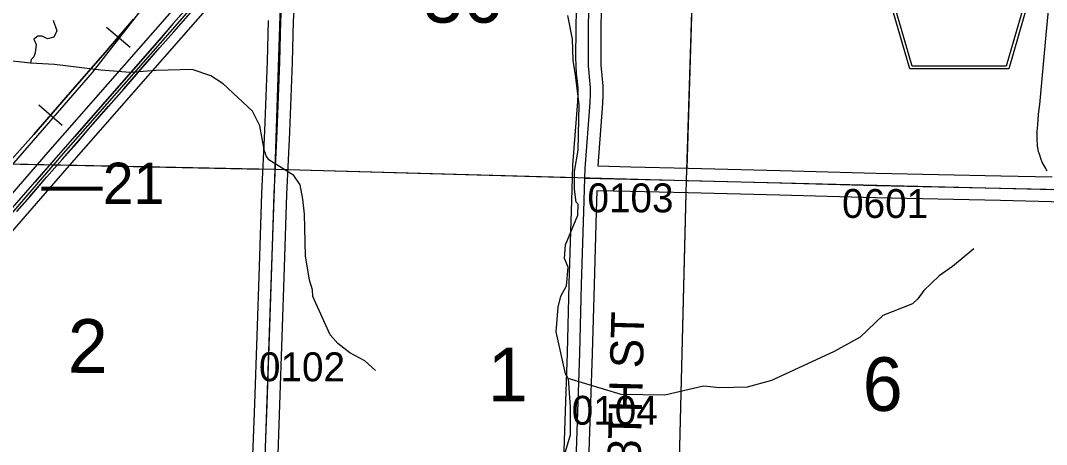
# Model space of a CAD drawing. Extents: x -132.8 to -73.3, y -60 to -26.
# Drawn here: x -111.28 to -108.798, y -39.343 to -38.316 of the extents above; entities that cross this region are included whole.
import ezdxf

# ---------------------------------------------------------------- set-up
doc = ezdxf.new("R2010")
doc.units = 0
for name, color, linetype in [('tdCoDivCarto', 7, 'Continuous'), ('tdCoHydroRiver', 7, 'Continuous'), ('tdCoInt', 7, 'Continuous'), ('tdCoIntCL', 7, 'Continuous'), ('tdCoIntRte', 7, 'Continuous'), ('tdCoPrimary', 7, 'Continuous'), ('tdCoRRCL', 7, 'Continuous'), ('tdCoSecRdNmbr', 7, 'Continuous'), ('tdCoSecRdTxt', 7, 'Continuous'), ('tdCoSecRteBand', 7, 'Continuous'), ('tdCoSecRteCL', 7, 'Continuous'), ('tdCoSectLine', 7, 'Continuous'), ('tdCoSectLinePart', 7, 'Continuous'), ('tdCoSectNmbr', 7, 'Continuous'), ('tdCoShieldCoRte', 7, 'Continuous'), ('tdCoSurfGravel', 7, 'Continuous'), ('tdCoTwpBndry', 7, 'Continuous'), ('tdCoTwpBndryShd', 7, 'Continuous'), ('tdStHwyIntRefPost1', 7, 'Continuous')]:
    doc.layers.add(name, color=color, linetype=linetype)

msp = doc.modelspace()

# ---------------------------------------------------------------- linework, layer by layer
at = {"layer": 'tdCoDivCarto'}
for p, q in [((-110.841, -38.2439), (-110.9108, -38.3236)), ((-110.9093, -38.3437), (-110.8635, -38.2912)), ((-110.9108, -38.3236), (-110.9441, -38.3628)), ((-110.9431, -38.3817), (-110.9093, -38.3437)), ((-110.9441, -38.3628), (-111.0186, -38.4476)), ((-110.9845, -38.4295), (-110.9431, -38.3817)), ((-111.0297, -38.4813), (-110.9845, -38.4295)), ((-111.0186, -38.4476), (-111.0928, -38.5324)), ((-111.0669, -38.5233), (-111.0297, -38.4813)), ((-111.0928, -38.5324), (-111.149, -38.5975)), ((-111.1106, -38.5738), (-111.0669, -38.5233)), ((-111.1441, -38.6135), (-111.1106, -38.5738)), ((-111.149, -38.5975), (-111.1994, -38.6545)), ((-111.1794, -38.653), (-111.1441, -38.6135)), ((-111.1994, -38.6545), (-111.2457, -38.708)), ((-111.2163, -38.6951), (-111.1794, -38.653)), ((-111.2457, -38.708), (-111.3059, -38.7766)), ((-111.257, -38.7427), (-111.2163, -38.6951)), ((-111.2893, -38.779), (-111.257, -38.7427))]:
    msp.add_line(p, q, dxfattribs=at)
for points in [[(-110.8112, -38.2098), (-110.841, -38.2439), (-110.9108, -38.3236), (-110.9441, -38.3628), (-111.0186, -38.4476), (-111.0928, -38.5324), (-111.149, -38.5975), (-111.1994, -38.6545), (-111.2457, -38.708), (-111.3059, -38.7766), (-111.3732, -38.8545), (-111.4058, -38.8917), (-111.4541, -38.9504), (-111.4955, -39.002), (-111.5453, -39.0649), (-111.5742, -39.1001), (-111.6319, -39.1734), (-111.6997, -39.2582), (-111.7328, -39.3001), (-111.7966, -39.3798), (-111.846, -39.4422), (-111.896, -39.5051), (-111.9113, -39.5242)], [(-110.8112, -38.2098), (-110.841, -38.2439), (-110.9108, -38.3236), (-110.9441, -38.3628), (-111.0186, -38.4476), (-111.0928, -38.5324), (-111.149, -38.5975), (-111.1994, -38.6545), (-111.2457, -38.708), (-111.3059, -38.7766), (-111.3732, -38.8545), (-111.4058, -38.8917), (-111.4541, -38.9504), (-111.4955, -39.002), (-111.5453, -39.0649), (-111.5742, -39.1001), (-111.6319, -39.1734), (-111.6997, -39.2582), (-111.7328, -39.3001), (-111.7966, -39.3798), (-111.846, -39.4422), (-111.896, -39.5051), (-111.9113, -39.5242)], [(-110.8112, -38.2098), (-110.841, -38.2439), (-110.9108, -38.3236), (-110.9441, -38.3628), (-111.0186, -38.4476), (-111.0928, -38.5324), (-111.149, -38.5975), (-111.1994, -38.6545), (-111.2457, -38.708), (-111.3059, -38.7766), (-111.3732, -38.8545), (-111.4058, -38.8917), (-111.4541, -38.9504), (-111.4955, -39.002), (-111.5453, -39.0649), (-111.5742, -39.1001), (-111.6319, -39.1734), (-111.6997, -39.2582), (-111.7328, -39.3001), (-111.7966, -39.3798), (-111.846, -39.4422), (-111.896, -39.5051), (-111.9113, -39.5242)], [(-111.2893, -38.779), (-111.257, -38.7427), (-111.2163, -38.6951), (-111.1794, -38.653), (-111.1441, -38.6135), (-111.1106, -38.5738), (-111.0669, -38.5233), (-111.0297, -38.4813), (-110.9845, -38.4295), (-110.9431, -38.3817), (-110.9093, -38.3437), (-110.8635, -38.2912), (-110.8235, -38.2453), (-110.8019, -38.2205)], [(-111.2893, -38.779), (-111.257, -38.7427), (-111.2163, -38.6951), (-111.1794, -38.653), (-111.1441, -38.6135), (-111.1106, -38.5738), (-111.0669, -38.5233), (-111.0297, -38.4813), (-110.9845, -38.4295), (-110.9431, -38.3817), (-110.9093, -38.3437), (-110.8635, -38.2912), (-110.8235, -38.2453), (-110.8019, -38.2205)], [(-111.2893, -38.779), (-111.257, -38.7427), (-111.2163, -38.6951), (-111.1794, -38.653), (-111.1441, -38.6135), (-111.1106, -38.5738), (-111.0669, -38.5233), (-111.0297, -38.4813), (-110.9845, -38.4295), (-110.9431, -38.3817), (-110.9093, -38.3437), (-110.8635, -38.2912), (-110.8235, -38.2453), (-110.8019, -38.2205)]]:
    msp.add_lwpolyline(points, dxfattribs=at)
at = {"layer": 'tdCoHydroRiver'}
for points in [[(-111.2014, -38.3155), (-111.1926, -38.341), (-111.1993, -38.3566), (-111.2152, -38.3609), (-111.2277, -38.3543), (-111.2387, -38.354), (-111.2484, -38.3616), (-111.2424, -38.3744), (-111.2445, -38.3948), (-111.2479, -38.4042), (-111.2543, -38.4104), (-111.2561, -38.4198)], [(-109.9596, -38.959), (-109.9553, -38.9133), (-109.9643, -38.8926), (-109.9619, -38.8595), (-109.9318, -38.7877), (-109.9312, -38.7609), (-109.9358, -38.7561), (-109.9398, -38.7244), (-109.9403, -38.6818), (-109.9312, -38.63), (-109.9285, -38.5196), (-109.9379, -38.4484), (-109.9433, -38.412), (-109.9453, -38.3615), (-109.9565, -38.3044)], [(-111.2561, -38.4198), (-111.3301, -38.4116), (-111.3492, -38.4158), (-111.3636, -38.4265), (-111.3641, -38.4438), (-111.3691, -38.4548), (-111.3819, -38.4623)], [(-110.4213, -39.1636), (-110.4476, -39.1409), (-110.4834, -39.121), (-110.5128, -39.0982), (-110.5312, -39.0772), (-110.573, -38.9846), (-110.5742, -38.9688), (-110.5815, -38.945), (-110.591, -38.8864), (-110.5932, -38.7854), (-110.597, -38.749), (-110.604, -38.7141), (-110.6192, -38.6916), (-110.6798, -38.6538), (-110.6859, -38.6442), (-110.6873, -38.6378), (-110.6903, -38.633), (-110.7014, -38.5712), (-110.7194, -38.536), (-110.7903, -38.4696), (-110.8198, -38.4499), (-110.8652, -38.4345), (-110.952, -38.437), (-111.0153, -38.4417), (-111.0861, -38.4368), (-111.1978, -38.4229), (-111.2561, -38.4198)], [(-108.9743, -38.8692), (-109.0258, -38.9121), (-109.0579, -38.935), (-109.0951, -38.9704), (-109.1098, -38.9905), (-109.1227, -39.0028), (-109.1944, -39.0311), (-109.2493, -39.0834), (-109.3117, -39.1181), (-109.4633, -39.1886), (-109.522, -39.2046), (-109.5884, -39.2061), (-109.6277, -39.202), (-109.7213, -39.2234), (-109.827, -39.2224), (-109.9555, -39.1831)], [(-109.9555, -39.1831), (-109.9615, -39.1719), (-109.9844, -39.0704), (-109.9798, -39.0105), (-109.9728, -38.9839), (-109.9596, -38.959)], [(-109.9555, -39.1831), (-109.9508, -39.2526), (-109.9509, -39.3204), (-109.9784, -39.4144), (-109.9828, -39.4679), (-109.9755, -39.4902), (-109.9746, -39.5186), (-109.9687, -39.5345), (-109.9759, -39.5738), (-109.9859, -39.5956), (-110.0269, -39.6609), (-110.0403, -39.6937), (-110.0488, -39.7187), (-110.0993, -39.8516), (-110.1201, -39.9283), (-110.1288, -39.9613), (-110.1315, -40.0069), (-110.0937, -40.0773)]]:
    msp.add_lwpolyline(points, dxfattribs=at)
at = {"layer": 'tdCoInt'}
for points in [[(-112.6961, -40.9948), (-112.6456, -40.6013), (-112.6348, -40.5236), (-112.6219, -40.452), (-112.6045, -40.3998), (-112.5771, -40.3405), (-112.5486, -40.2908), (-112.4954, -40.222), (-112.4183, -40.1233), (-112.2396, -39.9004), (-112.0272, -39.6314), (-111.7284, -39.2571), (-111.7015, -39.2255), (-111.516, -38.99), (-111.3883, -38.8366), (-111.213, -38.6353), (-110.8149, -38.1799), (-110.6755, -38.0198), (-110.6411, -37.9792)], [(-112.6372, -41.0066), (-112.586, -40.6082), (-112.5756, -40.5335), (-112.5636, -40.4669), (-112.5486, -40.422), (-112.5237, -40.368), (-112.4986, -40.3243), (-112.4483, -40.2592), (-112.3713, -40.1606), (-112.1926, -39.9377), (-111.9798, -39.6683), (-111.6827, -39.296), (-111.6543, -39.2627), (-111.4693, -39.0277), (-111.4551, -39.0104), (-111.4556, -39.011), (-111.343, -38.876), (-111.1671, -38.6739), (-110.7695, -38.2191), (-110.6301, -38.0591), (-110.6124, -38.0382)]]:
    msp.add_lwpolyline(points, dxfattribs=at)
at = {"layer": 'tdCoIntCL'}
msp.add_lwpolyline([(-111.342, -38.8301), (-111.2069, -38.6739), (-111.1901, -38.6546), (-111.182, -38.6446), (-110.9186, -38.3445), (-110.7922, -38.1995), (-110.7347, -38.1322), (-110.7293, -38.126), (-110.6528, -38.0395), (-110.5929, -37.9685), (-110.3664, -37.7126), (-110.339, -37.6833), (-110.3079, -37.6491), (-110.2836, -37.6286), (-110.2126, -37.575), (-110.0619, -37.4854), (-110.0464, -37.4754), (-110.0028, -37.4493), (-109.976, -37.4331), (-109.9586, -37.4231), (-109.845, -37.3585)], dxfattribs=at)
at = {"layer": 'tdCoIntRte'}
for points in [[(-110.8414, -38.2439), (-110.9112, -38.3236), (-110.9445, -38.3628), (-111.019, -38.4476), (-111.0932, -38.5324), (-111.1494, -38.5975), (-111.1997, -38.6545), (-111.2461, -38.708), (-111.3063, -38.7766)], [(-110.8414, -38.2439), (-110.9112, -38.3236), (-110.9445, -38.3628), (-111.019, -38.4476), (-111.0932, -38.5324), (-111.1494, -38.5975), (-111.1997, -38.6545), (-111.2461, -38.708), (-111.3063, -38.7766)], [(-111.2897, -38.779), (-111.2574, -38.7427), (-111.2167, -38.6951), (-111.1797, -38.653), (-111.1445, -38.6135), (-111.1109, -38.5738), (-111.0673, -38.5233), (-111.03, -38.4813), (-110.9849, -38.4295), (-110.9435, -38.3817), (-110.9097, -38.3437), (-110.8638, -38.2912)], [(-111.2897, -38.779), (-111.2574, -38.7427), (-111.2167, -38.6951), (-111.1797, -38.653), (-111.1445, -38.6135), (-111.1109, -38.5738), (-111.0673, -38.5233), (-111.03, -38.4813), (-110.9849, -38.4295), (-110.9435, -38.3817), (-110.9097, -38.3437), (-110.8638, -38.2912)]]:
    msp.add_lwpolyline(points, dxfattribs=at)
at = {"layer": 'tdCoPrimary'}
for points in [[(-110.8112, -38.2098), (-110.841, -38.2439), (-110.9108, -38.3236), (-110.9441, -38.3628), (-111.0186, -38.4476), (-111.0928, -38.5324), (-111.149, -38.5975), (-111.1994, -38.6545), (-111.2457, -38.708), (-111.3059, -38.7766), (-111.3732, -38.8545), (-111.4058, -38.8917), (-111.4541, -38.9504), (-111.4955, -39.002), (-111.5453, -39.0649), (-111.5742, -39.1001), (-111.6319, -39.1734), (-111.6997, -39.2582), (-111.7328, -39.3001), (-111.7966, -39.3798), (-111.846, -39.4422), (-111.896, -39.5051), (-111.9113, -39.5242)], [(-110.8112, -38.2098), (-110.841, -38.2439), (-110.9108, -38.3236), (-110.9441, -38.3628), (-111.0186, -38.4476), (-111.0928, -38.5324), (-111.149, -38.5975), (-111.1994, -38.6545), (-111.2457, -38.708), (-111.3059, -38.7766), (-111.3732, -38.8545), (-111.4058, -38.8917), (-111.4541, -38.9504), (-111.4955, -39.002), (-111.5453, -39.0649), (-111.5742, -39.1001), (-111.6319, -39.1734), (-111.6997, -39.2582), (-111.7328, -39.3001), (-111.7966, -39.3798), (-111.846, -39.4422), (-111.896, -39.5051), (-111.9113, -39.5242)], [(-111.2893, -38.779), (-111.257, -38.7427), (-111.2163, -38.6951), (-111.1794, -38.653), (-111.1441, -38.6135), (-111.1106, -38.5738), (-111.0669, -38.5233), (-111.0297, -38.4813), (-110.9845, -38.4295), (-110.9431, -38.3817), (-110.9093, -38.3437), (-110.8635, -38.2912), (-110.8235, -38.2453), (-110.8019, -38.2205)], [(-111.2893, -38.779), (-111.257, -38.7427), (-111.2163, -38.6951), (-111.1794, -38.653), (-111.1441, -38.6135), (-111.1106, -38.5738), (-111.0669, -38.5233), (-111.0297, -38.4813), (-110.9845, -38.4295), (-110.9431, -38.3817), (-110.9093, -38.3437), (-110.8635, -38.2912), (-110.8235, -38.2453), (-110.8019, -38.2205)], [(-110.841, -38.2439), (-110.9108, -38.3236), (-110.9441, -38.3628), (-111.0186, -38.4476), (-111.0928, -38.5324), (-111.149, -38.5975), (-111.1994, -38.6545), (-111.2457, -38.708), (-111.3059, -38.7766)], [(-111.2893, -38.779), (-111.257, -38.7427), (-111.2163, -38.6951), (-111.1794, -38.653), (-111.1441, -38.6135), (-111.1106, -38.5738), (-111.0669, -38.5233), (-111.0297, -38.4813), (-110.9845, -38.4295), (-110.9431, -38.3817), (-110.9093, -38.3437), (-110.8635, -38.2912)]]:
    msp.add_lwpolyline(points, dxfattribs=at)
at = {"layer": 'tdCoRRCL'}
for p, q in [((-111.0724, -38.332), (-111.0153, -38.3806)), ((-111.2358, -38.5207), (-111.1792, -38.5699))]:
    msp.add_line(p, q, dxfattribs=at)
for points in [[(-111.6514, -39.0702), (-111.1065, -38.4424), (-110.9334, -38.2197), (-110.4313, -37.4189)], [(-111.3429, -38.6983), (-111.2484, -38.5923), (-111.1593, -38.49), (-111.0763, -38.3945), (-111.0066, -38.3125)], [(-111.0066, -38.3125), (-111.0763, -38.3945), (-111.1593, -38.49), (-111.2484, -38.5923), (-111.3429, -38.6983)]]:
    msp.add_lwpolyline(points, dxfattribs=at)
at = {"layer": 'tdCoSecRteBand'}
for points in [[(-109.9684, -39.4542), (-109.963, -39.2863), (-109.963, -39.2862), (-109.963, -39.2862), (-109.9571, -39.1214), (-109.9529, -38.9546), (-109.9529, -38.9545), (-109.9529, -38.9544), (-109.9477, -38.7776), (-109.9477, -38.7776), (-109.9477, -38.7775), (-109.946, -38.7267), (-109.945, -38.6968), (-109.9443, -38.667), (-109.944, -38.667), (-109.944, -38.6667), (-109.9438, -38.6667), (-109.9324, -38.5125), (-109.9312, -38.4947), (-109.9312, -38.4803), (-109.934, -38.4556), (-109.934, -38.4552), (-109.9341, -38.4548), (-109.9363, -38.4286), (-109.9364, -38.4275), (-109.9364, -38.4264), (-109.9366, -38.404), (-109.9366, -38.4038), (-109.9366, -38.4035), (-109.9364, -38.3399), (-109.9364, -38.3397), (-109.9364, -38.3395), (-109.9337, -38.1738)], [(-109.8737, -38.1752), (-109.8764, -38.3403), (-109.8766, -38.4035), (-109.8764, -38.4247), (-109.8743, -38.4493), (-109.8714, -38.4753), (-109.8712, -38.4769), (-109.8712, -38.4786), (-109.8712, -38.4956), (-109.8712, -38.4966), (-109.8713, -38.4976), (-109.8725, -38.5166), (-109.8725, -38.5167), (-109.8725, -38.5168), (-109.8837, -38.6685), (-109.8042, -38.6705), (-109.664, -38.6739), (-109.4427, -38.6792), (-109.4426, -38.6792), (-109.4426, -38.6792), (-109.2104, -38.6858), (-108.9084, -38.6922), (-108.9084, -38.6922), (-108.9083, -38.6922), (-108.7842, -38.6951)], [(-108.7966, -38.6803), (-108.7986, -38.6778), (-108.8001, -38.675), (-108.8085, -38.659), (-108.8094, -38.6571), (-108.8101, -38.6552), (-108.8163, -38.6379), (-108.817, -38.636), (-108.8174, -38.6341), (-108.8196, -38.6237), (-108.8201, -38.6213), (-108.8202, -38.6189), (-108.821, -38.6031), (-108.821, -38.6027), (-108.821, -38.6022), (-108.8212, -38.5889), (-108.8213, -38.5871), (-108.8211, -38.5853), (-108.8194, -38.5687), (-108.8175, -38.5438), (-108.8174, -38.5433), (-108.8173, -38.5427), (-108.8147, -38.5196), (-108.7987, -38.3508), (-108.7841, -38.1894)], [(-110.6191, -38.2934), (-110.6207, -38.3181), (-110.6232, -38.4172), (-110.6232, -38.4173), (-110.6232, -38.4175), (-110.6293, -38.5859), (-110.6293, -38.5861), (-110.6294, -38.5863), (-110.6365, -38.7377), (-110.6422, -38.914), (-110.6422, -38.9141), (-110.6422, -38.9141), (-110.6478, -39.0823), (-110.6478, -39.0823), (-110.6478, -39.0823), (-110.6538, -39.2468), (-110.6597, -39.4142)], [(-110.7196, -39.4121), (-110.7137, -39.2447), (-110.7137, -39.2447), (-110.7137, -39.2447), (-110.7078, -39.0802), (-110.7021, -38.9121), (-110.6965, -38.7355), (-110.6964, -38.7353), (-110.6964, -38.7351), (-110.6893, -38.5836), (-110.6831, -38.4155), (-110.6807, -38.316)], [(-108.7562, -38.7558), (-108.9097, -38.7522), (-109.2118, -38.7458), (-109.2119, -38.7458), (-109.212, -38.7458), (-109.4442, -38.7391), (-109.6654, -38.7339), (-109.8057, -38.7305), (-109.8057, -38.7305), (-109.8057, -38.7305), (-109.8861, -38.7285), (-109.8878, -38.7794), (-109.8929, -38.9561), (-109.8971, -39.123), (-109.8971, -39.1232), (-109.8971, -39.1233), (-109.9031, -39.2883), (-109.9085, -39.456)]]:
    msp.add_lwpolyline(points, dxfattribs=at)
at = {"layer": 'tdCoSecRteCL'}
for points in [[(-109.9151, -38.6977), (-109.9143, -38.6749), (-109.9025, -38.5146), (-109.9012, -38.4956), (-109.9012, -38.4786), (-109.9042, -38.4522), (-109.9064, -38.4261), (-109.9066, -38.4037), (-109.9064, -38.34), (-109.9037, -38.1743)], [(-110.6897, -39.4132), (-110.6837, -39.2457), (-110.6778, -39.0813), (-110.6721, -38.9131), (-110.6665, -38.7365), (-110.6593, -38.5848), (-110.6532, -38.4164), (-110.6507, -38.3168), (-110.649, -38.2899)], [(-109.9815, -40.4355), (-109.9782, -40.4315), (-109.9727, -40.4246), (-109.9695, -40.4187), (-109.9678, -40.4098), (-109.9641, -40.2954), (-109.9587, -40.1181), (-109.953, -39.9482), (-109.9478, -39.7906), (-109.9448, -39.6954), (-109.9424, -39.6207), (-109.9385, -39.4552), (-109.933, -39.2872), (-109.9271, -39.1223), (-109.9229, -38.9553), (-109.9177, -38.7785), (-109.9151, -38.6977)], [(-109.9151, -38.6977), (-109.805, -38.7005), (-109.6647, -38.7039), (-109.4434, -38.7092), (-109.2111, -38.7158), (-108.909, -38.7222), (-108.7255, -38.7265)]]:
    msp.add_lwpolyline(points, dxfattribs=at)
at = {"layer": 'tdCoSectLine'}
for points in [[(-110.664, -38.6765), (-110.6317, -37.686)], [(-109.6688, -38.7038), (-109.6375, -37.7067)], [(-111.6624, -38.6563), (-110.664, -38.6765)], [(-110.6978, -39.6532), (-110.664, -38.6765)], [(-110.664, -38.6765), (-109.6688, -38.7038)], [(-109.6938, -39.7054), (-109.6688, -38.7038)], [(-109.6688, -38.7038), (-108.7141, -38.7268)]]:
    msp.add_lwpolyline(points, dxfattribs=at)
at = {"layer": 'tdCoSectLinePart'}
for points in [[(-109.6679, -38.6741), (-109.6381, -37.7249)], [(-111.6326, -38.6569), (-110.694, -38.6759)], [(-110.634, -38.6773), (-109.9453, -38.6962)], [(-109.6938, -39.7054), (-109.6696, -38.734)]]:
    msp.add_lwpolyline(points, dxfattribs=at)
at = {"layer": 'tdCoShieldCoRte'}
for points in [[(-109.1292, -38.433), (-109.2112, -38.1501), (-109.215, -38.137), (-109.2158, -38.1311), (-109.2158, -38.1233), (-109.2115, -38.113), (-109.2043, -38.1045), (-109.1947, -38.0978), (-109.0274, -38.0255), (-109.0199, -38.0238), (-109.0095, -38.0229), (-108.999, -38.0238), (-108.9915, -38.0255), (-108.8243, -38.0978), (-108.8147, -38.1045), (-108.8074, -38.113), (-108.8032, -38.1233), (-108.8032, -38.1311), (-108.8039, -38.137), (-108.8078, -38.1501), (-108.8897, -38.433)], [(-109.1234, -38.4267), (-109.2031, -38.1514), (-109.2068, -38.1388), (-109.2075, -38.1332), (-109.2075, -38.1256), (-109.2034, -38.1158), (-109.1965, -38.1076), (-109.1873, -38.1012), (-109.0267, -38.0317), (-109.0195, -38.0302), (-109.0095, -38.0293), (-108.9995, -38.0302), (-108.9922, -38.0317), (-108.8317, -38.1012), (-108.8225, -38.1076), (-108.8155, -38.1158), (-108.8114, -38.1256), (-108.8114, -38.1332), (-108.8121, -38.1388), (-108.8158, -38.1514), (-108.8956, -38.4267)]]:
    msp.add_lwpolyline(points, close=True, dxfattribs=at)
at = {"layer": 'tdCoSurfGravel'}
for points in [[(-109.9151, -38.6977), (-109.9143, -38.6749), (-109.9025, -38.5146), (-109.9012, -38.4956), (-109.9012, -38.4786), (-109.9042, -38.4522), (-109.9064, -38.4261), (-109.9066, -38.4037), (-109.9064, -38.34), (-109.9037, -38.1743)], [(-110.6897, -39.4132), (-110.6837, -39.2457), (-110.6778, -39.0813), (-110.6721, -38.9131), (-110.6665, -38.7365), (-110.6593, -38.5848), (-110.6532, -38.4164), (-110.6507, -38.3168), (-110.649, -38.2899)], [(-109.9815, -40.4355), (-109.9782, -40.4315), (-109.9727, -40.4246), (-109.9695, -40.4187), (-109.9678, -40.4098), (-109.9641, -40.2954), (-109.9587, -40.1181), (-109.953, -39.9482), (-109.9478, -39.7906), (-109.9448, -39.6954), (-109.9424, -39.6207), (-109.9385, -39.4552), (-109.933, -39.2872), (-109.9271, -39.1223), (-109.9229, -38.9553), (-109.9177, -38.7785), (-109.9151, -38.6977)], [(-109.9151, -38.6977), (-109.805, -38.7005), (-109.6647, -38.7039)], [(-109.6647, -38.7039), (-109.4434, -38.7092), (-109.2111, -38.7158), (-108.909, -38.7222), (-108.7255, -38.7265)]]:
    msp.add_lwpolyline(points, dxfattribs=at)
at = {"layer": 'tdCoTwpBndry'}
for points in [[(-109.6679, -38.6738), (-109.6381, -37.7255)], [(-111.6324, -38.6569), (-111.2355, -38.6649)], [(-111.1577, -38.6665), (-110.694, -38.6759)], [(-110.634, -38.6773), (-109.9454, -38.6962)], [(-109.7142, -40.4278), (-109.6938, -39.7054), (-109.6696, -38.7338)]]:
    msp.add_lwpolyline(points, dxfattribs=at)
at = {"layer": 'tdCoTwpBndryShd'}
for points in [[(-109.7537, -41.7024), (-109.722, -40.7026), (-109.6938, -39.7054), (-109.6688, -38.7038), (-109.6375, -37.7067), (-109.617, -36.713), (-109.5953, -35.7147), (-109.5766, -34.7171), (-109.5568, -33.7185), (-109.5289, -32.724)], [(-126.1703, -38.2565), (-125.5659, -38.2681), (-125.0645, -38.2985), (-124.54, -38.3136), (-123.5648, -38.3346), (-122.551, -38.3574), (-121.5447, -38.3793), (-120.597, -38.4052), (-119.5966, -38.4368), (-118.5877, -38.4532), (-117.5929, -38.4873), (-116.5982, -38.514), (-115.6089, -38.5455), (-114.6483, -38.5749), (-113.6518, -38.6046), (-112.6515, -38.6269), (-111.6624, -38.6563), (-110.664, -38.6765), (-109.6688, -38.7038), (-108.7141, -38.7268), (-107.7131, -38.7538), (-106.7236, -38.7848), (-105.728, -38.8086)]]:
    msp.add_lwpolyline(points, dxfattribs=at)

# ---------------------------------------------------------------- texts
at = {"layer": 'tdCoSecRdNmbr'}
for s, rotation, p in [('0103', 359.9173, (-109.9088, -38.7806)), ('0601', 359.9177, (-109.2928, -38.7943)), ('0102', 359.9167, (-110.7035, -39.1899)), ('0104', 359.9173, (-109.9468, -39.2953))]:
    msp.add_text(s, height=0.07, rotation=rotation, dxfattribs=at).set_placement(p)
at = {"layer": 'tdCoSecRdTxt'}
msp.add_text('298TH ST', height=0.08, rotation=88.5345, dxfattribs=at).set_placement((-109.7834, -39.5101))
at = {"layer": 'tdCoSectNmbr'}
for s, rotation, p in [('36', 359.9169, (-110.307, -38.3212)), ('2', 359.9163, (-111.1659, -39.1696)), ('1', 359.917, (-110.1497, -39.2389)), ('6', 359.9177, (-109.2429, -39.2618))]:
    msp.add_text(s, height=0.13, rotation=rotation, dxfattribs=at).set_placement(p)
at = {"layer": 'tdStHwyIntRefPost1'}
msp.add_text('‒‒21', height=0.1, dxfattribs=at).set_placement((-111.2299, -38.7605))

doc.saveas('drawing.dxf')
